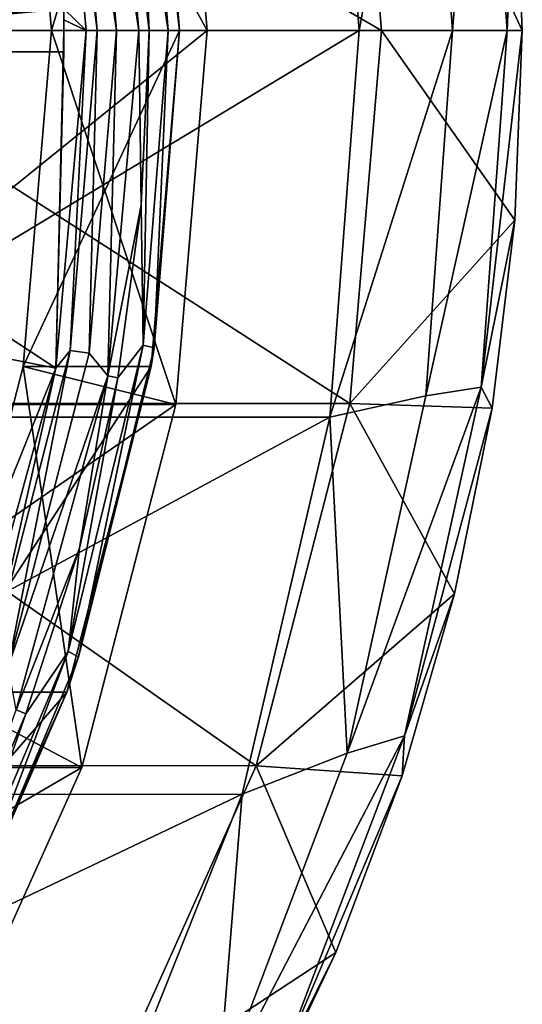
# Model space of a CAD drawing. Header units: metres. Extents: x 26 to 263, y -109 to 109.
# Tile 761 of 771: x 260.55 to 262.89, y -4.53 to 0.05. Entities that reach past the tile are written whole.
import ezdxf

# ---------------------------------------------------------------- set-up
doc = ezdxf.new("R2010")
doc.units = ezdxf.units.M
doc.layers.add('solid_500750', color=7, linetype='CONTINUOUS')

msp = doc.modelspace()

# ---------------------------------------------------------------- linework, layer by layer
at = {"layer": 'solid_500750'}
for points in [[(261.991486, 1.798996, 89.637924), (259.144867, 1.798709, 100.263214), (259.281647, 0, 100.29985)], [(261.991486, 1.798996, 89.637924), (259.281647, 0, 100.29985), (262.128265, 0, 89.674561)], [(262.439575, 1.700352, 87.666672), (261.991486, 1.798996, 89.637924), (262.128265, 0, 89.674561)], [(261.274506, 1.740823, 86.572975), (259.262421, 1.740735, 94.083115), (259.409576, 0, 94.122536)], [(261.274506, 1.740823, 86.572975), (259.409576, 0, 94.122536), (261.421631, 0, 86.612389)], [(261.274506, 1.740823, 86.572975), (261.421631, 0, 86.612389), (260.564728, 1.562834, 85.321663)], [(259.238708, 1.736014, 94.076759), (262.085297, 1.736199, 83.451462), (262.232056, 0, 83.490776)], [(259.238708, 1.736014, 94.076759), (262.232056, 0, 83.490776), (259.385437, 0, 94.116066)], [(262.232056, 0, 83.490776), (262.085297, 1.736199, 83.451462), (262.888458, 0, 83.666634)], [(262.853119, 0.882971, 83.657166), (262.888458, 0, 83.666634), (262.085297, 1.736199, 83.451462)], [(262.439575, 1.700352, 87.666672), (262.128265, 0, 89.674561), (262.562653, 0, 87.699654)], [(262.69696, 1.659454, 85.657341), (262.439575, 1.700352, 87.666672), (262.562653, 0, 87.699654)], [(262.69696, 1.659454, 85.657341), (262.562653, 0, 87.699654), (262.817108, 0, 85.689522)], [(262.69696, 1.659454, 85.657341), (262.817108, 0, 85.689522), (262.853119, 0.882971, 83.657166)], [(260.871796, 1.502057, 82.843513), (260.958374, 1.60744, 82.838966), (261.102264, 0, 82.877518)], [(260.958374, 1.60744, 82.838966), (261.114136, 0.813269, 82.880699), (261.150574, 0, 82.890457)], [(260.958374, 1.60744, 82.838966), (261.150574, 0, 82.890457), (261.102264, 0, 82.877518)], [(260.564728, 1.562834, 85.321663), (261.421631, 0, 86.612389), (260.696777, 0, 85.357048)], [(261.159912, 1.562834, 83.100014), (260.564728, 1.562834, 85.321663), (260.696777, 0, 85.357048)], [(261.159912, 1.562834, 83.100014), (260.696777, 0, 85.357048), (261.291992, 0, 83.135399)], [(260.716705, 1.571058, 82.98127), (260.85733, 0, 83.018944), (260.753235, 0.1, 83.405167)], [(260.908997, 0, 82.929359), (260.85733, 0, 83.018944), (260.716705, 1.571058, 82.98127)], [(260.783142, 1.489336, 82.895638), (260.908997, 0, 82.929359), (260.716705, 1.571058, 82.98127)], [(261.173767, 1.476941, 83.000198), (261.159912, 1.562834, 83.100014), (261.291992, 0, 83.135399)], [(260.783142, 1.489336, 82.895638), (260.871796, 1.502057, 82.843513), (260.998749, 0, 82.877518)], [(260.783142, 1.489336, 82.895638), (260.998749, 0, 82.877518), (260.908997, 0, 82.929359)], [(260.871796, 1.502057, 82.843513), (261.102264, 0, 82.877518), (260.998749, 0, 82.877518)], [(261.122894, 1.464877, 82.910728), (261.173767, 1.476941, 83.000198), (261.291992, 0, 83.031868)], [(261.173767, 1.476941, 83.000198), (261.291992, 0, 83.135399), (261.291992, 0, 83.031868)], [(261.122894, 1.464877, 82.910728), (261.240143, 0, 82.942139), (261.114136, 0.813269, 82.880699)], [(261.122894, 1.464877, 82.910728), (261.291992, 0, 83.031868), (261.240143, 0, 82.942139)], [(262.853119, 0.882971, 83.657166), (262.817108, 0, 85.689522), (262.888458, 0, 83.666634)], [(261.240143, 0, 82.942139), (261.150574, 0, 82.890457), (261.114136, 0.813269, 82.880699)], [(258.627991, -0.1, 82.835793), (260.753235, 0.1, 83.405167), (260.753235, -0.1, 83.405167)], [(258.628571, -0.050005, 82.835945), (260.753235, 0.1, 83.405167), (258.627991, -0.1, 82.835793)], [(258.628571, 0.050005, 82.835945), (260.753235, 0.1, 83.405167), (258.628754, 0, 82.835999)], [(258.628571, -0.050005, 82.835945), (258.628754, 0, 82.835999), (260.753235, 0.1, 83.405167)], [(260.753662, 0.049999, 83.405281), (260.753235, -0.1, 83.405167), (260.753235, 0.1, 83.405167)], [(260.753662, 0.049999, 83.405281), (260.753235, 0.1, 83.405167), (260.85733, 0, 83.018944)], [(260.753662, 0.049999, 83.405281), (260.753662, -0.049999, 83.405281), (260.753235, -0.1, 83.405167)], [(260.753662, 0.049999, 83.405281), (260.753815, 0, 83.405319), (260.753662, -0.049999, 83.405281)], [(260.753662, 0.049999, 83.405281), (260.85733, 0, 83.018944), (260.753815, 0, 83.405319)], [(262.128265, 0, 89.674561), (259.281647, 0, 100.29985), (259.144867, -1.798709, 100.263214)], [(261.991486, -1.798996, 89.637924), (262.128265, 0, 89.674561), (259.144867, -1.798709, 100.263214)], [(259.238708, -1.736014, 94.076759), (259.385437, 0, 94.116066), (262.085297, -1.736199, 83.451462)], [(259.409576, 0, 94.122536), (259.262421, -1.740735, 94.083115), (261.421631, 0, 86.612389)], [(259.385437, 0, 94.116066), (262.232056, 0, 83.490776), (262.085297, -1.736199, 83.451462)], [(260.716705, -1.571058, 82.98127), (260.753662, -0.049999, 83.405281), (260.753815, 0, 83.405319)], [(260.85733, 0, 83.018944), (260.716705, -1.571058, 82.98127), (260.753815, 0, 83.405319)], [(260.783142, -1.489336, 82.895638), (260.716705, -1.571058, 82.98127), (260.85733, 0, 83.018944)], [(260.783142, -1.489336, 82.895638), (260.85733, 0, 83.018944), (260.908997, 0, 82.929359)], [(260.783142, -1.489336, 82.895638), (260.908997, 0, 82.929359), (260.871796, -1.502057, 82.843513)], [(260.871796, -1.502057, 82.843513), (260.998749, 0, 82.877518), (260.958374, -1.60744, 82.838966)], [(260.908997, 0, 82.929359), (260.998749, 0, 82.877518), (260.871796, -1.502057, 82.843513)], [(260.958374, -1.60744, 82.838966), (261.102264, 0, 82.877518), (261.114136, -0.813269, 82.880699)], [(260.998749, 0, 82.877518), (261.102264, 0, 82.877518), (260.958374, -1.60744, 82.838966)], [(261.102264, 0, 82.877518), (261.150574, 0, 82.890457), (261.114136, -0.813269, 82.880699)], [(262.562653, 0, 87.699654), (262.128265, 0, 89.674561), (261.991486, -1.798996, 89.637924)], [(262.439575, -1.700352, 87.666672), (262.562653, 0, 87.699654), (261.991486, -1.798996, 89.637924)], [(262.085297, -1.736199, 83.451462), (262.232056, 0, 83.490776), (262.853119, -0.882971, 83.657166)], [(262.232056, 0, 83.490776), (262.888458, 0, 83.666634), (262.853119, -0.882971, 83.657166)], [(262.817108, 0, 85.689522), (262.562653, 0, 87.699654), (262.439575, -1.700352, 87.666672)], [(262.69696, -1.659454, 85.657341), (262.817108, 0, 85.689522), (262.439575, -1.700352, 87.666672)], [(262.888458, 0, 83.666634), (262.817108, 0, 85.689522), (262.69696, -1.659454, 85.657341)], [(262.853119, -0.882971, 83.657166), (262.888458, 0, 83.666634), (262.69696, -1.659454, 85.657341)], [(259.262421, -1.740735, 94.083115), (261.274506, -1.740823, 86.572975), (261.421631, 0, 86.612389)], [(260.564728, -1.562834, 85.321663), (261.159912, -1.562834, 83.100014), (261.291992, 0, 83.135399)], [(260.696777, 0, 85.357048), (260.564728, -1.562834, 85.321663), (261.291992, 0, 83.135399)], [(261.274506, -1.740823, 86.572975), (260.564728, -1.562834, 85.321663), (260.696777, 0, 85.357048)], [(261.421631, 0, 86.612389), (261.274506, -1.740823, 86.572975), (260.696777, 0, 85.357048)], [(261.122894, -1.464877, 82.910728), (261.114136, -0.813269, 82.880699), (261.150574, 0, 82.890457)], [(261.122894, -1.464877, 82.910728), (261.150574, 0, 82.890457), (261.240143, 0, 82.942139)], [(261.122894, -1.464877, 82.910728), (261.240143, 0, 82.942139), (261.173767, -1.476941, 83.000198)], [(261.291992, 0, 83.031868), (261.291992, 0, 83.135399), (261.159912, -1.562834, 83.100014)], [(261.173767, -1.476941, 83.000198), (261.291992, 0, 83.031868), (261.159912, -1.562834, 83.100014)], [(261.240143, 0, 82.942139), (261.291992, 0, 83.031868), (261.173767, -1.476941, 83.000198)], [(260.716705, -1.571058, 82.98127), (260.753235, -0.1, 83.405167), (260.753662, -0.049999, 83.405281)], [(260.716705, -1.571058, 82.98127), (258.405884, -1.115768, 91.886627), (258.475952, -0.1, 91.905403)], [(260.716705, -1.571058, 82.98127), (258.475952, -0.1, 91.905403), (260.753235, -0.1, 83.405167)], [(258.627991, -0.1, 82.835793), (260.753235, -0.1, 83.405167), (258.475952, -0.1, 91.905403)], [(260.958374, -1.60744, 82.838966), (261.114136, -0.813269, 82.880699), (261.005829, -1.616625, 82.851685)], [(261.122894, -1.464877, 82.910728), (261.005829, -1.616625, 82.851685), (261.114136, -0.813269, 82.880699)], [(262.085297, -1.736199, 83.451462), (262.853119, -0.882971, 83.657166), (262.747772, -1.757515, 83.628944)], [(262.747772, -1.757515, 83.628944), (262.853119, -0.882971, 83.657166), (262.69696, -1.659454, 85.657341)], [(260.716705, -1.571058, 82.98127), (260.496857, -2.116159, 83.336479), (258.405884, -1.115768, 91.886627)], [(260.774353, -2.889796, 82.817352), (261.005829, -1.616625, 82.851685), (261.122894, -1.464877, 82.910728)], [(260.774353, -2.889796, 82.817352), (261.122894, -1.464877, 82.910728), (260.822357, -2.913595, 82.906052)], [(261.122894, -1.464877, 82.910728), (261.173767, -1.476941, 83.000198), (260.822357, -2.913595, 82.906052)], [(260.409393, -2.933419, 82.795509), (260.716705, -1.571058, 82.98127), (260.783142, -1.489336, 82.895638)], [(260.409393, -2.933419, 82.795509), (260.783142, -1.489336, 82.895638), (260.494843, -2.958474, 82.742523)], [(260.783142, -1.489336, 82.895638), (260.871796, -1.502057, 82.843513), (260.494843, -2.958474, 82.742523)], [(260.494843, -2.958474, 82.742523), (260.871796, -1.502057, 82.843513), (260.958374, -1.60744, 82.838966)], [(260.822357, -2.913595, 82.906052), (261.173767, -1.476941, 83.000198), (261.159912, -1.562834, 83.100014)], [(260.172516, -3.078181, 85.216591), (260.7677, -3.078181, 82.994942), (261.159912, -1.562834, 83.100014)], [(260.564728, -1.562834, 85.321663), (260.172516, -3.078181, 85.216591), (261.159912, -1.562834, 83.100014)], [(260.837646, -3.428752, 86.455933), (260.172516, -3.078181, 85.216591), (260.564728, -1.562834, 85.321663)], [(260.716705, -1.571058, 82.98127), (260.299622, -3.088616, 82.869537), (260.496857, -2.116159, 83.336479)], [(260.409393, -2.933419, 82.795509), (260.299622, -3.088616, 82.869537), (260.716705, -1.571058, 82.98127)], [(261.274506, -1.740823, 86.572975), (260.837646, -3.428752, 86.455933), (260.564728, -1.562834, 85.321663)], [(260.822357, -2.913595, 82.906052), (261.159912, -1.562834, 83.100014), (260.7677, -3.078181, 82.994942)], [(260.494843, -2.958474, 82.742523), (260.958374, -1.60744, 82.838966), (260.531403, -3.161005, 82.724571)], [(260.531403, -3.161005, 82.724571), (260.958374, -1.60744, 82.838966), (260.826019, -2.408434, 82.803505)], [(260.774353, -2.889796, 82.817352), (260.826019, -2.408434, 82.803505), (261.005829, -1.616625, 82.851685)], [(260.958374, -1.60744, 82.838966), (261.005829, -1.616625, 82.851685), (260.826019, -2.408434, 82.803505)], [(262.69696, -1.659454, 85.657341), (262.439575, -1.700352, 87.666672), (262.073059, -3.362721, 87.568489)], [(262.339294, -3.281838, 85.561516), (262.69696, -1.659454, 85.657341), (262.073059, -3.362721, 87.568489)], [(262.747772, -1.757515, 83.628944), (262.69696, -1.659454, 85.657341), (262.339294, -3.281838, 85.561516)], [(258.802856, -3.420044, 93.959991), (259.238708, -1.736014, 94.076759), (261.649384, -3.420444, 83.334671)], [(259.238708, -1.736014, 94.076759), (262.085297, -1.736199, 83.451462), (261.649384, -3.420444, 83.334671)], [(261.649384, -3.420444, 83.334671), (262.085297, -1.736199, 83.451462), (262.572784, -2.621763, 83.582062)], [(262.073059, -3.362721, 87.568489), (262.439575, -1.700352, 87.666672), (261.991486, -1.798996, 89.637924)], [(262.085297, -1.736199, 83.451462), (262.747772, -1.757515, 83.628944), (262.572784, -2.621763, 83.582062)], [(259.262421, -1.740735, 94.083115), (258.8255, -3.428962, 93.966057), (261.274506, -1.740823, 86.572975)], [(258.8255, -3.428962, 93.966057), (260.837646, -3.428752, 86.455933), (261.274506, -1.740823, 86.572975)], [(262.572784, -2.621763, 83.582062), (262.747772, -1.757515, 83.628944), (262.339294, -3.281838, 85.561516)], [(261.991486, -1.798996, 89.637924), (259.144867, -1.798709, 100.263214), (258.737854, -3.553834, 100.154167)], [(261.584564, -3.553695, 89.528908), (261.991486, -1.798996, 89.637924), (258.737854, -3.553834, 100.154167)], [(262.073059, -3.362721, 87.568489), (261.991486, -1.798996, 89.637924), (261.584564, -3.553695, 89.528908)], [(260.531403, -3.161005, 82.724571), (260.826019, -2.408434, 82.803505), (260.576416, -3.179068, 82.736641)], [(260.774353, -2.889796, 82.817352), (260.576416, -3.179068, 82.736641), (260.826019, -2.408434, 82.803505)], [(261.649384, -3.420444, 83.334671), (262.572784, -2.621763, 83.582062), (262.329407, -3.467839, 83.516861)], [(262.329407, -3.467839, 83.516861), (262.572784, -2.621763, 83.582062), (262.339294, -3.281838, 85.561516)], [(260.20401, -4.235888, 82.664551), (260.576416, -3.179068, 82.736641), (260.774353, -2.889796, 82.817352)], [(260.20401, -4.235888, 82.664551), (260.774353, -2.889796, 82.817352), (260.247314, -4.270773, 82.751991)], [(260.774353, -2.889796, 82.817352), (260.822357, -2.913595, 82.906052), (260.247314, -4.270773, 82.751991)], [(260.247314, -4.270773, 82.751991), (260.822357, -2.913595, 82.906052), (260.7677, -3.078181, 82.994942)], [(259.532104, -4.5, 85.045013), (260.127289, -4.5, 82.823364), (260.7677, -3.078181, 82.994942)], [(260.172516, -3.078181, 85.216591), (259.532104, -4.5, 85.045013), (260.7677, -3.078181, 82.994942)], [(260.837646, -3.428752, 86.455933), (260.124268, -5.0125, 86.264816), (260.172516, -3.078181, 85.216591)], [(260.247314, -4.270773, 82.751991), (260.7677, -3.078181, 82.994942), (260.127289, -4.5, 82.823364)], [(260.20401, -4.235888, 82.664551), (260.259552, -3.922113, 82.651749), (260.576416, -3.179068, 82.736641)], [(260.531403, -3.161005, 82.724571), (260.576416, -3.179068, 82.736641), (260.259552, -3.922113, 82.651749)], [(262.339294, -3.281838, 85.561516), (262.073059, -3.362721, 87.568489), (261.471344, -4.949973, 87.40728)], [(261.752045, -4.830912, 85.404182), (262.339294, -3.281838, 85.561516), (261.471344, -4.949973, 87.40728)], [(262.329407, -3.467839, 83.516861), (262.339294, -3.281838, 85.561516), (261.752045, -4.830912, 85.404182)], [(261.471344, -4.949973, 87.40728), (262.073059, -3.362721, 87.568489), (261.584564, -3.553695, 89.528908)], [(258.091095, -5.000273, 93.769295), (258.802856, -3.420044, 93.959991), (260.937927, -5, 83.144073)], [(258.112305, -5.012291, 93.774986), (260.124268, -5.0125, 86.264816), (260.837646, -3.428752, 86.455933)], [(258.8255, -3.428962, 93.966057), (258.112305, -5.012291, 93.774986), (260.837646, -3.428752, 86.455933)], [(258.802856, -3.420044, 93.959991), (261.649384, -3.420444, 83.334671), (260.937927, -5, 83.144073)], [(260.937927, -5, 83.144073), (261.649384, -3.420444, 83.334671), (262.019684, -4.289638, 83.433884)], [(261.649384, -3.420444, 83.334671), (262.329407, -3.467839, 83.516861), (262.019684, -4.289638, 83.433884)], [(262.019684, -4.289638, 83.433884), (262.329407, -3.467839, 83.516861), (261.752045, -4.830912, 85.404182)], [(261.584564, -3.553695, 89.528908), (258.737854, -3.553834, 100.154167), (258.070801, -5.221104, 99.975456)], [(260.917511, -5.220891, 89.350197), (261.584564, -3.553695, 89.528908), (258.070801, -5.221104, 99.975456)], [(261.471344, -4.949973, 87.40728), (261.584564, -3.553695, 89.528908), (260.917511, -5.220891, 89.350197)], [(260.937927, -5, 83.144073), (262.019684, -4.289638, 83.433884), (261.645081, -5.083052, 83.333519)], [(261.645081, -5.083052, 83.333519), (262.019684, -4.289638, 83.433884), (261.752045, -4.830912, 85.404182)]]:
    msp.add_3dface(points, dxfattribs=at)

doc.saveas('drawing.dxf')
